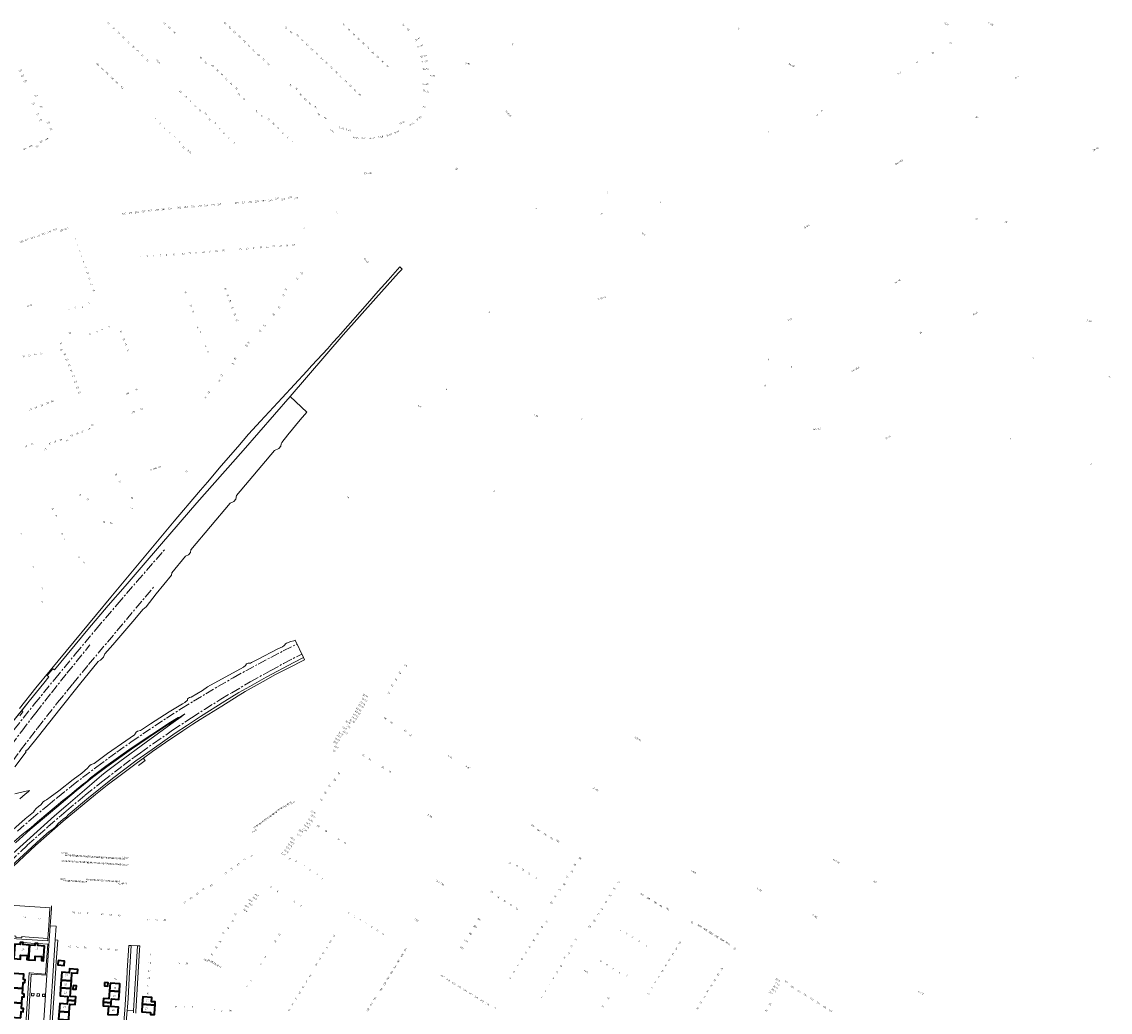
# Model space of a CAD drawing. Extents: x 150256 to 156914, y 461459 to 469481.
# Tile 447 of 656: x 155753 to 156642, y 464521 to 465331. Entities that reach past the tile are written whole.
import ezdxf
from ezdxf.enums import TextEntityAlignment as Align

# ---------------------------------------------------------------- set-up
doc = ezdxf.new("R2010")
doc.units = 0
doc.header["$LTSCALE"] = 0.75
doc.linetypes.add('AM-AS', pattern=[16, 10, -2, 2, -2])
for name, color, linetype, lineweight in [('B-RO-AM-AS_SPOOR-G', 251, 'AM-AS', 18), ('B-RO-GR-BEPLANTING_CULTUUR_VASTE PLANTENVAK-GV', 251, 'CONTINUOUS', 18), ('B-RO-GR-GRAS-GV', 251, 'CONTINUOUS', 13), ('B-RO-GR-GROENVOORZIENING-GV', 251, 'CONTINUOUS', 18), ('B-RO-IE-TERREINAFSCHEIDING_KUNSTMATIG_HEKWERK-G', 251, 'IE-TERREINAFSCHEIDING-KUNSTMATIG', 18), ('B-RO-OG-BEBOUWING-GV', 6, 'CONTINUOUS', 35), ('B-RO-OG-BEBOUWING-T18', 1, 'CONTINUOUS', 18), ('B-RO-OG-TERREIN_CULTUURSCHEIDING-GV', 251, 'CONTINUOUS', 18), ('B-RO-VH-VERHARDING_ASFALT-GV', 251, 'CONTINUOUS', 18), ('B-RO-VH-VERHARDING_BETONSTRAATSTEEN-GV', 251, 'CONTINUOUS', 18), ('B-RO-VH-VERHARDING_HALFVERHARDING-GV', 251, 'CONTINUOUS', 18), ('B-RO-VH-VERHARDING_TEGEL-GV', 251, 'CONTINUOUS', 18)]:
    doc.layers.add(name, color=color, linetype=linetype, lineweight=lineweight)
doc.styles.add('NLCS-ISO-M200-T18', font='NLCS-ISO.ttf', dxfattribs={"height": 360})
doc.linetypes.add('IE-TERREINAFSCHEIDING-KUNSTMATIG', pattern='A,4,[82,NLCS.SHX,S=0.75,R=90,X=0,Y=0],4,-2', length=10)

msp = doc.modelspace()

# ---------------------------------------------------------------- linework, layer by layer
at = {"layer": 'B-RO-AM-AS_SPOOR-G'}
for points in [[(155581.202, 464529.268), (155654.922, 464630.881), (155675.946, 464659.589), (155688.581, 464676.57), (155701.318, 464693.475), (155717.383, 464714.496), (155730.35, 464731.226), (155746.699, 464752.027), (155763.206, 464772.703), (155779.868, 464793.255), (155796.685, 464813.68), (155813.657, 464833.977), (155830.781, 464854.146), (155846.935, 464872.898), (155870.151, 464899.588)], [(155604.978, 464510.519), (155632.635, 464555.947), (155652.415, 464588.606), (155661.779, 464603.765), (155671.905, 464619.81), (155686.365, 464642.092), (155699.02, 464661.02), (155711.914, 464679.786), (155725.043, 464698.387), (155738.407, 464716.821), (155752.003, 464735.084), (155765.829, 464753.173), (155782.247, 464774.055), (155794.65, 464789.419), (155807.601, 464805.133), (155860.683, 464868.403)], [(155599.024, 464515.244), (155603.061, 464521.711), (155613.674, 464539.091), (155647.794, 464595.799), (155662.459, 464619.596), (155672.616, 464635.623), (155682.94, 464651.541), (155693.432, 464667.35), (155701.945, 464679.917), (155712.735, 464695.524), (155721.485, 464707.927), (155737.048, 464729.453), (155752.927, 464750.747), (155764.461, 464765.813), (155777.183, 464782.06), (155789.893, 464797.97), (155808.66, 464821.167)], [(155749.387, 464668.981), (155760.74, 464678.785), (155774.145, 464690.034), (155782.196, 464696.615), (155793.523, 464705.653), (155802.674, 464712.77), (155814.223, 464721.524), (155830.591, 464733.51), (155842.423, 464741.877), (155851.971, 464748.452), (155861.592, 464754.921), (155871.282, 464761.284), (155883.494, 464769.086), (155893.34, 464775.206), (155903.253, 464781.218), (155913.231, 464787.119), (155925.795, 464794.34), (155935.918, 464799.991), (155946.102, 464805.531), (155956.346, 464810.957), (155966.65, 464816.271), (155977.755, 464821.837)], [(155743.261, 464643.878), (155757.465, 464657.391), (155774.426, 464672.644), (155789.465, 464685.571), (155804.737, 464698.357), (155819.246, 464709.896), (155835.783, 464722.681), (155844.472, 464729.156), (155849.952, 464733.11), (155860.689, 464740.727), (155876.221, 464751.492), (155891.633, 464761.692), (155902.126, 464768.406), (155915.498, 464776.717), (155924.52, 464782.141), (155939.694, 464790.967), (155955.973, 464800.112), (155966.832, 464805.926), (155981.695, 464813.733)]]:
    msp.add_lwpolyline(points, dxfattribs=at)
at = {"layer": 'B-RO-GR-BEPLANTING_CULTUUR_VASTE PLANTENVAK-GV'}
for points in [[(155760.865, 464534.505), (155762.86, 464534.361), (155762.987, 464536.357), (155760.992, 464536.501)], [(155765.332, 464534.184), (155767.326, 464534.04), (155767.46, 464536.036), (155765.465, 464536.179)], [(155769.82, 464533.861), (155771.815, 464533.718), (155771.949, 464535.713), (155769.954, 464535.857)]]:
    msp.add_lwpolyline(points, close=True, dxfattribs=at)
at = {"layer": 'B-RO-GR-GRAS-GV'}
for points in [[(155739.914, 464645.601), (155779.578, 464681.371), (155788.862, 464689.459), (155804.271, 464702.521), (155814.254, 464711.156), (155818.085, 464714.369), (155821.21, 464716.867), (155833.012, 464725.796), (155854.517, 464741.789), (155874.831, 464756.348), (155883.313, 464762.277), (155886.214, 464764.933), (155882.066, 464762.182), (155878.832, 464760.037), (155869.581, 464754.144), (155856.12, 464745.208), (155842.663, 464736.029), (155822.416, 464721.461), (155810.854, 464712.703), (155797.452, 464701.826), (155776.382, 464684.202), (155759.965, 464670.245), (155747.825, 464659.478)], [(155751.297, 464695.463), (155755.741, 464699.228), (155758.257, 464701.098), (155759.355, 464702.28), (155755.285, 464701.287), (155747.406, 464699.49)]]:
    msp.add_lwpolyline(points, dxfattribs=at)
at = {"layer": 'B-RO-GR-GROENVOORZIENING-GV'}
for points in [[(155744.62, 464757.213), (155753.187, 464767.824), (155759.14, 464775.199), (155770.93, 464790.001), (155775.064, 464794.989), (155773.701, 464796.171), (155778.223, 464801.727), (155779.606, 464800.691), (155806.811, 464833.708), (155823.521, 464853.425), (155837.447, 464869.157), (155850.644, 464884.462), (155867.049, 464903.674), (155896.003, 464937.215), (155933.778, 464980.171), (155972.167, 465024.09), (155972.17, 465024.094), (156015.681, 465074.497), (156042.29, 465104.684), (156060.868, 465125.242), (156063.723, 465128.318), (156061.906, 465130.113), (156061.812, 465130.206), (156052.292, 465119.396), (156044.255, 465110.271), (156035.391, 465100.207), (156013.388, 465075.224), (156011.441, 465073.014), (156007.204, 465068.271), (156002.948, 465063.545), (155998.673, 465058.836), (155994.38, 465054.144), (155990.068, 465049.469), (155985.738, 465044.811), (155965.591, 465022.998), (155947.982, 465003.934), (155938.196, 464993.338), (155929.41, 464983.03), (155916, 464967.59), (155904.64, 464954.34), (155899.054, 464947.772), (155897.363, 464945.784), (155877.58, 464922.3), (155825.699, 464860.13), (155813.99, 464846.1), (155789.17, 464816.16), (155776.16, 464800.32), (155764.58, 464785.98), (155751.21, 464769.29)], [(155745.952, 464640.049), (155764.125, 464657.118), (155786.895, 464677.206), (155813.136, 464698.863), (155822.864, 464706.551), (155833.334, 464714.59), (155847.447, 464725.105), (155852.304, 464728.621), (155859.76, 464734.018), (155870.436, 464741.435), (155884.684, 464751.07), (155892.678, 464756.385), (155898.74, 464760.271), (155916.458, 464771.165), (155929.835, 464779.574), (155935.486, 464782.983), (155950.076, 464791.311), (155960.221, 464796.935), (155964.64, 464799.275), (155973.268, 464803.482), (155981.19, 464807.754), (155983.934, 464809.126), (155983.305, 464810.42), (155983.112, 464810.817), (155975.187, 464806.823), (155952.619, 464794.759), (155939.258, 464787.164), (155930.427, 464782.163), (155918.998, 464775.155), (155899.11, 464762.753), (155888.271, 464755.707), (155878.236, 464748.933), (155859.398, 464735.591), (155846.182, 464726.36), (155827.14, 464711.948), (155817.285, 464704.139), (155807.377, 464696.246), (155790.967, 464682.219), (155789.447, 464680.59), (155786.71, 464678.826), (155782.641, 464675.175), (155780.602, 464672.46), (155778.302, 464670.685), (155775.347, 464668.717), (155768.152, 464662.471), (155754.269, 464649.491), (155744.575, 464640.661)], [(155751.343, 464763.178), (155753.756, 464766.512), (155753.187, 464767.824), (155744.62, 464757.213)], [(155747.825, 464659.478), (155759.965, 464670.245), (155776.382, 464684.202), (155797.452, 464701.826), (155810.854, 464712.703), (155822.416, 464721.461), (155842.663, 464736.029), (155856.12, 464745.208), (155869.581, 464754.144), (155878.832, 464760.037), (155882.066, 464762.182), (155880.71, 464761.998), (155872.989, 464757.181), (155859.103, 464747.979), (155842.374, 464736.914), (155821.648, 464722.073), (155809.248, 464712.605), (155806.421, 464709.739), (155802.389, 464706.968), (155796.174, 464701.698), (155792.187, 464698.445), (155786.386, 464693.934), (155781.008, 464689.312), (155774.4, 464683.761), (155765.95, 464676.595), (155760.321, 464671.69), (155753.268, 464666.335), (155746.526, 464660.181)]]:
    msp.add_lwpolyline(points, dxfattribs=at)
msp.add_lwpolyline([(155753.155, 464582.749), (155753.074, 464581.706), (155748.014, 464582.034), (155748.104, 464583.089), (155736.493, 464583.871), (155736.366, 464582.145), (155735.475, 464582.254), (155735.227, 464579.071), (155735.61, 464579.051), (155735.753, 464581.819), (155774.224, 464579.219), (155774.365, 464581.321), (155758.957, 464582.359), (155755.711, 464582.577)], close=True, dxfattribs=at)
at = {"layer": 'B-RO-IE-TERREINAFSCHEIDING_KUNSTMATIG_HEKWERK-G'}
msp.add_lwpolyline([(155577.14, 464532.453), (155588.722, 464548.506), (155633.161, 464609.521), (155660.423, 464647.135), (155673.547, 464664.836), (155701.334, 464701.967), (155716.054, 464720.734), (155730.418, 464739.299), (155744.62, 464757.213), (155759.14, 464775.199), (155770.93, 464790.001), (155775.064, 464794.989), (155773.701, 464796.171), (155778.223, 464801.727), (155779.606, 464800.691), (155806.811, 464833.708), (155823.521, 464853.425), (155837.447, 464869.157), (155850.644, 464884.462), (155867.049, 464903.674), (155896.003, 464937.215), (155933.778, 464980.171)], dxfattribs=at)
at = {"layer": 'B-RO-OG-BEBOUWING-GV'}
for points in [[(155759.195, 464575.856), (155753.972, 464576.235), (155754.093, 464577.889), (155751.766, 464578.035), (155751.64, 464576.295), (155747.37, 464576.605), (155746.543, 464564.784), (155751.93, 464564.393), (155752.064, 464567.66), (155757.361, 464567.253), (155757.148, 464564.014), (155758.485, 464563.917)], [(155763.733, 464577.258), (155763.598, 464575.536), (155759.195, 464575.856), (155758.485, 464563.917), (155763.816, 464563.53), (155764.036, 464566.847), (155769.225, 464566.467), (155769.007, 464563.153), (155770.73, 464563.028), (155771.598, 464574.988), (155765.983, 464575.395), (155766.105, 464577.078)], [(155782.576, 464563.184), (155782.325, 464559.621), (155787.715, 464559.243), (155787.965, 464562.805)], [(155741.82, 464541.245), (155753.776, 464540.36), (155754.118, 464545.333), (155755.607, 464545.23), (155755.766, 464547.536), (155754.255, 464547.64), (155754.562, 464552.098), (155742.624, 464552.92)], [(155785.152, 464547.121), (155793.486, 464546.558), (155793.924, 464553.099), (155798.422, 464552.796), (155798.639, 464556.008), (155792.002, 464556.456), (155791.781, 464553.188), (155785.59, 464553.606)], [(155784.73, 464540.856), (155793.067, 464540.293), (155793.486, 464546.558), (155785.152, 464547.121)], [(155820.66, 464545.154), (155820.48, 464542.472), (155823.26, 464542.285), (155823.44, 464544.967)], [(155825.084, 464544.713), (155824.668, 464538.417), (155832.792, 464537.88), (155833.208, 464544.176)], [(155752.929, 464528.269), (155753.293, 464533.557), (155754.894, 464533.447), (155755.058, 464535.826), (155753.471, 464535.936), (155753.776, 464540.36), (155741.82, 464541.245), (155740.983, 464529.097)], [(155793.067, 464540.293), (155784.73, 464540.856), (155784.292, 464534.371), (155790.497, 464533.952), (155790.285, 464530.804), (155796.819, 464530.363), (155797.025, 464533.444), (155792.629, 464533.738)], [(155794.899, 464542.703), (155794.732, 464539.952), (155797.469, 464539.785), (155797.637, 464542.537)], [(155819.595, 464529.132), (155825.947, 464528.712), (155826.151, 464531.805), (155832.363, 464531.394), (155832.792, 464537.88), (155824.668, 464538.417), (155824.236, 464531.884), (155819.797, 464532.178)], [(155752.151, 464516.358), (155752.505, 464521.497), (155754.112, 464521.387), (155754.288, 464523.937), (155752.638, 464524.051), (155752.929, 464528.269), (155740.983, 464529.097), (155740.6, 464523.536), (155743.66, 464523.325), (155743.262, 464516.98)], [(155791.744, 464521.028), (155792.186, 464527.637), (155796.617, 464527.341), (155796.819, 464530.363), (155790.285, 464530.804), (155790.072, 464527.656), (155783.964, 464528.068), (155783.526, 464521.583)], [(155831.504, 464518.723), (155831.933, 464525.209), (155825.742, 464525.619), (155825.947, 464528.712), (155819.595, 464529.132), (155819.399, 464526.163), (155823.819, 464525.871), (155823.382, 464519.26)], [(155861.887, 464526.793), (155851.361, 464527.521), (155850.954, 464521.298), (155858.124, 464520.829), (155858.019, 464519.226), (155861.377, 464519.006), (155861.724, 464524.305)], [(155861.887, 464526.793), (155862.057, 464529.391), (155859.033, 464529.589), (155859.263, 464533.112), (155851.758, 464533.6), (155851.361, 464527.521)], [(155791.744, 464521.028), (155783.526, 464521.583), (155783.112, 464515.44), (155791.333, 464514.885)]]:
    msp.add_lwpolyline(points, close=True, dxfattribs=at)
at = {"layer": 'B-RO-OG-TERREIN_CULTUURSCHEIDING-GV'}
msp.add_lwpolyline([(155848.308, 464722.554), (155853.883, 464726.647), (155853.359, 464727.375), (155852.304, 464728.621), (155847.447, 464725.105), (155833.334, 464714.59), (155822.864, 464706.551), (155813.136, 464698.863), (155786.895, 464677.206), (155764.125, 464657.118), (155745.952, 464640.049)], dxfattribs=at)
at = {"layer": 'B-RO-VH-VERHARDING_ASFALT-GV'}
for points in [[(155770.206, 464502.209), (155770.179, 464501.811), (155770.058, 464500), (155767.291, 464458.801), (155772.211, 464458.475), (155774.965, 464500), (155780.357, 464580.041), (155780.382, 464580.427), (155780.383, 464580.442), (155781.133, 464591.399), (155776.2, 464591.707), (155773.483, 464551.141)], [(155842.36, 464575.418), (155840.769, 464548.742), (155839.762, 464532.122), (155839.265, 464525.181), (155839.1, 464522.427), (155844.235, 464521.987), (155847.56, 464575.214)]]:
    msp.add_lwpolyline(points, close=True, dxfattribs=at)
at = {"layer": 'B-RO-VH-VERHARDING_BETONSTRAATSTEEN-GV'}
for points in [[(155773.483, 464551.141), (155760.681, 464552.062), (155757.613, 464503.865), (155769.272, 464503.074)], [(155770.206, 464502.209), (155773.483, 464551.141)], [(155844.143, 464520.472), (155844.211, 464521.566), (155844.235, 464521.987), (155839.1, 464522.427), (155838.911, 464519.284), (155837.992, 464508.172), (155837.731, 464505.227)]]:
    msp.add_lwpolyline(points, dxfattribs=at)
for points in [[(155760.865, 464534.505), (155760.992, 464536.501), (155762.987, 464536.357), (155762.86, 464534.361)], [(155765.332, 464534.184), (155765.465, 464536.179), (155767.46, 464536.036), (155767.326, 464534.04)], [(155769.82, 464533.861), (155769.954, 464535.857), (155771.949, 464535.713), (155771.815, 464533.718)]]:
    msp.add_lwpolyline(points, close=True, dxfattribs=at)
at = {"layer": 'B-RO-VH-VERHARDING_HALFVERHARDING-GV'}
for points in [[(155747.27, 464721.606), (155756.443, 464733.801), (155756.008, 464734.323), (155757.404, 464735.537), (155757.593, 464735.315), (155766.7, 464746.699), (155784.033, 464768.8), (155800.192, 464788.899), (155815.512, 464807.569), (155817.406, 464808.689), (155819.641, 464811.26), (155820.861, 464813.907), (155827.34, 464821.278), (155845.359, 464842.276), (155851.877, 464850.189), (155854.531, 464852.307), (155862.903, 464862.934), (155875.269, 464878.287), (155875.67, 464879.98), (155886.623, 464893.622), (155889.19, 464894.714), (155890.808, 464896.614), (155891.225, 464898.825), (155923.322, 464937.081), (155926.229, 464938.541), (155927.766, 464940.376), (155928.478, 464943.269), (155959.557, 464980.172), (155963.042, 464981.695), (155964.624, 464983.591), (155964.971, 464985.668), (155965.496, 464986.738), (155970.369, 464992.922), (155980.508, 465005.15), (155985.843, 465011.452), (155972.167, 465024.09), (155933.778, 464980.171), (155896.003, 464937.215), (155867.049, 464903.674), (155850.644, 464884.462), (155837.447, 464869.157), (155823.521, 464853.425), (155806.811, 464833.708), (155779.606, 464800.691), (155778.223, 464801.727), (155773.701, 464796.171), (155775.064, 464794.989), (155770.93, 464790.001), (155759.14, 464775.199), (155753.187, 464767.824), (155753.756, 464766.512), (155751.343, 464763.178)], [(155744.575, 464640.661), (155754.269, 464649.491), (155768.152, 464662.471), (155775.347, 464668.717), (155778.302, 464670.685), (155780.602, 464672.46), (155782.641, 464675.175), (155786.71, 464678.826), (155789.447, 464680.59), (155790.967, 464682.219), (155807.377, 464696.246), (155817.285, 464704.139), (155827.14, 464711.948), (155846.182, 464726.36), (155859.398, 464735.591), (155878.236, 464748.933), (155888.271, 464755.707), (155899.11, 464762.753), (155918.998, 464775.155), (155930.427, 464782.163), (155939.258, 464787.164), (155952.619, 464794.759), (155975.187, 464806.823), (155983.112, 464810.817), (155976.244, 464824.945), (155975.251, 464824.482), (155972.655, 464823.982), (155969.277, 464822.633), (155968.406, 464821.979), (155967.767, 464821.363), (155967.375, 464820.701), (155966.058, 464819.706), (155962.293, 464818.061), (155945.473, 464809.143), (155940.722, 464806.723), (155939.907, 464806.401), (155937.801, 464806.387), (155937.082, 464806.049), (155936.581, 464805.627), (155935.78, 464804.307), (155934.113, 464803.004), (155904.695, 464786.929), (155900.672, 464784.011), (155891.367, 464778.499), (155889.984, 464778.253), (155888.454, 464777.06), (155888.25, 464775.989), (155886.074, 464774.024), (155884.42, 464773.057), (155873.451, 464766.592), (155858.224, 464756.761), (155849.885, 464751.347), (155847.649, 464750.821), (155846.388, 464749.759), (155844.944, 464747.798), (155837.921, 464742.83), (155823.075, 464732.473), (155812, 464724.399), (155809.802, 464723.419), (155808.516, 464722.653), (155807.945, 464722.152), (155806.754, 464720.34), (155801.922, 464716.5), (155794.952, 464711.101), (155783.316, 464701.958), (155776.056, 464696.793), (155773.205, 464694.686), (155771.547, 464693.851), (155770.586, 464692.908), (155768.64, 464690.595), (155766.637, 464689.1), (155764.63, 464687.585), (155763.503, 464685.741), (155762.448, 464684.62), (155755.808, 464679.018), (155743.142, 464668.007)], [(155746.526, 464660.181), (155753.268, 464666.335), (155760.321, 464671.69), (155765.95, 464676.595), (155774.4, 464683.761), (155781.008, 464689.312), (155786.386, 464693.934), (155792.187, 464698.445), (155796.174, 464701.698), (155802.389, 464706.968), (155806.421, 464709.739), (155809.248, 464712.605), (155821.648, 464722.073), (155842.374, 464736.914), (155859.103, 464747.979), (155872.989, 464757.181), (155880.71, 464761.998), (155882.066, 464762.182), (155886.214, 464764.933), (155883.313, 464762.277), (155874.831, 464756.348), (155854.517, 464741.789), (155833.012, 464725.796), (155821.21, 464716.867), (155818.085, 464714.369), (155814.254, 464711.156), (155804.271, 464702.521), (155788.862, 464689.459), (155779.578, 464681.371), (155739.914, 464645.601)]]:
    msp.add_lwpolyline(points, dxfattribs=at)
at = {"layer": 'B-RO-VH-VERHARDING_TEGEL-GV'}
for points in [[(155730.493, 464609.362), (155776.069, 464606.335), (155776.001, 464605.711), (155775.066, 464591.761), (155774.365, 464581.321), (155774.224, 464579.219), (155735.753, 464581.819)], [(155769.272, 464503.074), (155757.613, 464503.865), (155760.681, 464552.062), (155773.483, 464551.141), (155776.2, 464591.707), (155777.205, 464605.748), (155777.34, 464607.812)], [(155782.351, 464579.925), (155780.357, 464580.041), (155774.965, 464500), (155772.211, 464458.475), (155772.202, 464458.34)], [(155774.405, 464458.271), (155775.762, 464479.43), (155775.862, 464480.992), (155777, 464500), (155780.902, 464557.076), (155780.937, 464558.685), (155782.351, 464579.925)], [(155751.766, 464578.035), (155754.093, 464577.889), (155763.733, 464577.258), (155766.105, 464577.078), (155774.142, 464576.499), (155772.453, 464552.224), (155759.781, 464553.155), (155759.12, 464553.201), (155755.639, 464502.76), (155768.471, 464501.922), (155768.339, 464500), (155765.524, 464458.918), (155765.362, 464456.548), (155764.657, 464456.595), (155764.453, 464453.51), (155763.964, 464445.927), (155766.394, 464445.719), (155766.542, 464447.784)], [(155838.911, 464519.284), (155839.1, 464522.427), (155839.265, 464525.181), (155839.762, 464532.122), (155840.769, 464548.742), (155842.36, 464575.418), (155840.362, 464575.557), (155839.172, 464555.001), (155839.166, 464555.001), (155839.08, 464553.512), (155837.089, 464522.764), (155835.839, 464506.72)], [(155846.049, 464520.263), (155846.12, 464521.447), (155849.144, 464571.848), (155849.382, 464575.125), (155847.56, 464575.214), (155844.235, 464521.987), (155844.211, 464521.566), (155844.143, 464520.472)]]:
    msp.add_lwpolyline(points, dxfattribs=at)

# ---------------------------------------------------------------- texts
at = {"layer": 'B-RO-OG-BEBOUWING-T18', "style": 'NLCS-ISO-M200-T18'}
for s, rotation, p in [('41', 316.4, (155823.878, 465329.191)), ('39', 316.4, (155827.953, 465325.307)), ('42', 316.4, (155869.781, 465329.178)), ('40', 316.4, (155873.376, 465325.755)), ('54', 316.4, (155919.209, 465329.305)), ('56', 316.4, (155923.028, 465325.671)), ('55', 316.1, (155969.121, 465325.448)), ('14', 316.4, (156016.156, 465327.968)), ('31', 316.4, (156064.719, 465327.876)), ('3', 326.7, (156338.609, 465324.967)), ('15/1', 329.2, (156508.27, 465328.81)), ('17-25', 329.9, (156544.545, 465328.775)), ('37', 316.4, (155832.245, 465321.216)), ('35', 316.4, (155835.839, 465317.791)), ('38', 316.4, (155877.668, 465321.666)), ('58', 316.5, (155926.734, 465322.145)), ('60', 316.5, (155930.801, 465318.277)), ('57', 316.1, (155972.855, 465321.845)), ('59', 316.5, (155978.308, 465319.157)), ('61', 316.5, (155982.124, 465315.531)), ('16', 316.5, (156020.261, 465324.062)), ('18', 316.5, (156024.266, 465320.253)), ('20', 316.5, (156028.178, 465316.533)), ('33', 316.4, (156068.598, 465324.183)), ('20-41', 32.2, (156076.099, 465316.176)), ('33', 316.4, (155840.017, 465313.809)), ('31', 316.4, (155844.08, 465309.937)), ('29', 316.4, (155847.667, 465306.517)), ('62', 316.4, (155934.868, 465314.407)), ('64', 316.5, (155938.688, 465310.772)), ('66', 316.4, (155942.519, 465307.128)), ('63', 316.5, (155986.079, 465311.773)), ('65', 316.5, (155990.027, 465308.021)), ('22', 316.5, (156031.968, 465312.928)), ('24', 316.4, (156035.973, 465309.118)), ('19-40', 23.4, (156078.217, 465310.665)), ('2', 329.4, (156153.914, 465312.115)), ('15', 29.7, (156511.762, 465313.151)), ('27', 316.4, (155851.479, 465302.884)), ('25', 316.4, (155855.565, 465298.99)), ('23/1', 315.4, (155864.32, 465297.79)), ('36', 316.1, (155899.243, 465300.992)), ('68', 316.4, (155946.46, 465303.378)), ('70', 316.5, (155950.292, 465299.732)), ('67', 316.5, (155993.976, 465304.27)), ('69', 316.5, (155998.236, 465300.22)), ('26', 316.5, (156039.874, 465305.408)), ('28', 316.5, (156043.779, 465301.694)), ('30', 316.5, (156047.67, 465297.994)), ('18-39', 17.5, (156081.144, 465302.42)), ('17-38', 11.5, (156082.11, 465298.016)), ('13', 29.8, (156497.119, 465304.937)), ('129', 23.7, (155751.764, 465290.578)), ('102', 316.4, (155814.938, 465295.682)), ('104', 316.4, (155818.923, 465291.887)), ('34', 316.1, (155903.167, 465297.22)), ('32', 316.3, (155908.758, 465294.643)), ('30', 316.3, (155912.694, 465290.877)), ('72', 316.4, (155954.223, 465295.992)), ('71', 316.5, (156001.757, 465296.872)), ('73', 316.4, (156005.818, 465293.008)), ('75', 316.4, (156009.89, 465289.133)), ('32', 316.5, (156051.666, 465294.193)), ('16-37', 5.6, (156082.969, 465291.884)), ('2-84', 356.8, (156117.461, 465296.217)), ('3A-9', 326.8, (156381.395, 465295.127)), ('5', 326.8, (156383.768, 465294.155)), ('11', 29.8, (156484.373, 465297.355)), ('127', 24.1, (155753.749, 465286.281)), ('125', 24.1, (155755.755, 465281.789)), ('106', 316.4, (155822.611, 465288.374)), ('108', 316.4, (155826.681, 465284.498)), ('110', 316.4, (155830.505, 465280.855)), ('28', 316.3, (155916.389, 465287.342)), ('26', 316.3, (155920.205, 465283.691)), ('24', 316.3, (155924.255, 465279.815)), ('77', 316.4, (156013.596, 465285.607)), ('79', 316.4, (156017.667, 465281.732)), ('15-36', 359.5, (156088.275, 465286.239)), ('1-7', 29.8, (156469.879, 465288.422)), ('6-8', 29.7, (156566.083, 465285.134)), ('112', 316.4, (155834.699, 465276.861)), ('23', 316.3, (155882.556, 465273.313)), ('22', 316.3, (155928.305, 465275.939)), ('20', 316.1, (155930.47, 465271.313)), ('74', 316.8, (155972.534, 465278.578)), ('76', 316.5, (155977.321, 465275.674)), ('78', 316.6, (155980.58, 465270.938)), ('81', 316.4, (156021.482, 465278.102)), ('83', 316.4, (156025.433, 465274.341)), ('14-35', 353.7, (156082.804, 465279.653)), ('13-34', 344.6, (156083.041, 465273.824)), ('121', 24, (155762.253, 465263.565)), ('123', 23.9, (155764.664, 465270.049)), ('21', 316.5, (155887.004, 465269.072)), ('19', 316.5, (155890.729, 465265.542)), ('18', 316.1, (155934.572, 465267.367)), ('80', 316.3, (155984.643, 465267.076)), ('82', 316.3, (155988.219, 465263.655)), ('85', 316.4, (156029.182, 465270.774)), ('117', 23.8, (155766.082, 465254.927)), ('119', 23.8, (155768.759, 465260.824)), ('17', 316.4, (155894.785, 465261.695)), ('15', 316.4, (155898.486, 465258.165)), ('13', 316.2, (155903.253, 465255.271)), ('16', 316.1, (155945.034, 465257.427)), ('14', 316.1, (155949.116, 465253.501)), ('84', 316.4, (155993.108, 465260.634)), ('86', 316.3, (155995.605, 465254.699)), ('33', 342.2, (156081.612, 465260.724)), ('71-85B', 316, (156150.452, 465255.442)), ('6', 326.1, (156402.96, 465254.04)), ('8', 325.6, (156406.4, 465257.546)), ('115', 24.3, (155768.302, 465250.016)), ('113', 23.9, (155774.574, 465247.847)), ('1', 316.4, (155861.822, 465251.035)), ('3', 316.4, (155865.822, 465247.227)), ('11', 316.4, (155906.486, 465250.549)), ('9', 316.2, (155911.128, 465247.774)), ('12', 316.5, (155954.589, 465250.849)), ('10', 316.5, (155958.531, 465247.101)), ('88', 315.6, (156000.781, 465251.696)), ('10-51', 28.6, (156063.51, 465248.011)), ('11-52', 35.2, (156071.589, 465246.97)), ('12-53', 40.8, (156077.356, 465251.49)), ('12L', 29.7, (156533.356, 465252.67)), ('111', 23.9, (155776.83, 465242.755)), ('5', 316.4, (155869.826, 465243.416)), ('7', 316.4, (155873.615, 465239.809)), ('9', 316.4, (155877.723, 465235.898)), ('7', 316.3, (155914.488, 465242.916)), ('5', 316.1, (155918.217, 465239.408)), ('3', 316.1, (155922.024, 465235.748)), ('8', 316.5, (155962.237, 465243.578)), ('6', 316.5, (155966.305, 465239.71)), ('4', 316.5, (155970.247, 465235.962)), ('1-42', 332.4, (156006.629, 465241.331)), ('2-43', 343, (156014.117, 465243.561)), ('3-44', 347.2, (156019.953, 465241.983)), ('4-45', 352.6, (156025.962, 465235.705)), ('6-47', 5.3, (156039.303, 465235.483)), ('7-48', 10.6, (156046.069, 465236.383)), ('8-49', 17.2, (156053.165, 465238.098)), ('9-50', 22.8, (156059.35, 465240.33)), ('1', 331.3, (156363.032, 465240.776)), ('101', 24.1, (155755.531, 465226.543)), ('103', 24.1, (155760.343, 465228.71)), ('105', 24, (155765.558, 465228.584)), ('107', 24, (155768.822, 465232.513)), ('109', 24, (155773.3, 465234.504)), ('11', 316.4, (155881.633, 465232.177)), ('13', 316.5, (155884.986, 465227.794)), ('1', 315.9, (155926.526, 465231.444)), ('2', 316.5, (155974.024, 465232.371)), ('5-46', 359.4, (156032.586, 465235.233)), ('38-40', 29.7, (156630.141, 465226.378)), ('13-15', 316.4, (155889.771, 465224.429)), ('65', 44.5, (156108.137, 465210.336)), ('12A-12G', 29.7, (156469.56, 465215.706)), ('301-401', 3.7, (156035.795, 465206.577)), ('279', 5, (155928.621, 465182.406)), ('281', 4.6, (155934.157, 465182.851)), ('283', 4.6, (155939.53, 465183.281)), ('285', 4.5, (155944.903, 465183.688)), ('287', 4.5, (155950.523, 465184.128)), ('289', 5, (155956.096, 465184.557)), ('291', 4.5, (155961.372, 465186.149)), ('293', 4.6, (155966.635, 465185.405)), ('295', 4.4, (155972.126, 465187.021)), ('297', 3.6, (155977.292, 465186.242)), ('1', 331.2, (156231.426, 465190.961)), ('6', 331.2, (156274.831, 465182.948)), ('249', 7, (155836.498, 465173.6)), ('251', 6.5, (155841.774, 465174.195)), ('253', 6.5, (155846.943, 465174.787)), ('255', 6.5, (155852.545, 465175.458)), ('257', 6.5, (155857.698, 465176.043)), ('259', 6.7, (155863.51, 465176.707)), ('261', 6.7, (155868.623, 465177.305)), ('263', 6.3, (155873.864, 465177.902)), ('265', 4.5, (155881.639, 465178.658)), ('267', 4.5, (155887.266, 465179.106)), ('269', 4.5, (155892.896, 465179.553)), ('271', 4.5, (155898.461, 465179.995)), ('273', 4.5, (155903.559, 465180.4)), ('275', 4.5, (155909.407, 465180.865)), ('277', 4.5, (155914.402, 465181.262)), ('1', 29, (156010.288, 465174.55)), ('4', 44.1, (156173.374, 465177.96)), ('2', 330.5, (156226.669, 465173.603)), ('23', 14.8, (156533.064, 465169.397)), ('30', 43.3, (156557.108, 465166.809)), ('231', 18.8, (155766.602, 465155.637)), ('233', 18.4, (155770.829, 465157.21)), ('235', 18.4, (155775.441, 465158.744)), ('237', 19.8, (155780.002, 465160.471)), ('239-247', 19.5, (155787.638, 465160.63)), ('2', 5.1, (155983.657, 465161.948)), ('2-4', 331.3, (156261.178, 465156.907)), ('8-8A', 29.8, (156394.34, 465163.221)), ('225', 19.7, (155752.846, 465150.82)), ('227', 19.7, (155757.232, 465152.389)), ('229', 18.8, (155761.862, 465154.026)), ('1', 19.5, (155796.723, 465153.168)), ('3', 19.5, (155798.562, 465148.018)), ('37', 4.5, (155958.741, 465146.762)), ('39', 4.5, (155964.343, 465147.208)), ('41', 4.5, (155969.716, 465147.635)), ('43', 4.5, (155975.098, 465148.064)), ('5', 19.5, (155800.207, 465143.383)), ('7', 19.9, (155801.827, 465138.793)), ('1', 4.5, (155850.016, 465138.172)), ('3', 4.5, (155855.591, 465138.609)), ('5', 4.5, (155860.965, 465139.031)), ('7', 4.5, (155866.329, 465139.452)), ('9', 4.5, (155871.227, 465139.836)), ('11', 4.5, (155877.203, 465140.305)), ('13', 4.5, (155884.973, 465140.899)), ('15', 4.5, (155890.331, 465141.323)), ('17', 4.5, (155895.237, 465141.711)), ('19', 4.5, (155901.306, 465142.19)), ('21', 4.5, (155906.68, 465142.615)), ('23', 4.5, (155912.042, 465143.039)), ('25', 4.5, (155917.604, 465143.478)), ('27', 4.5, (155931.613, 465144.603)), ('29', 4.5, (155937.049, 465145.036)), ('31', 4.5, (155942.65, 465145.481)), ('33', 4.5, (155948.215, 465145.924)), ('35', 4.5, (155953.387, 465146.336)), ('9', 19.9, (155803.421, 465134.4)), ('11', 19.6, (155805.065, 465129.669)), ('51-61', 316, (156034.386, 465135.309)), ('13', 19.6, (155806.646, 465125.229)), ('15', 19.6, (155808.252, 465120.702)), ('47', 320.8, (155977.854, 465120.434)), ('45', 320.8, (155981.652, 465125.09)), ('17', 19.6, (155809.92, 465116.008)), ('16', 20.5, (155919.386, 465111.986)), ('49', 320.8, (155968.555, 465111.469)), ('26-28', 29.7, (156468.476, 465118.247)), ('19', 19.6, (155811.778, 465110.771)), ('14', 20.4, (155886.935, 465109.335)), ('18', 20.4, (155921.338, 465106.751)), ('20', 20.4, (155923.038, 465102.193)), ('51', 320.8, (155966.763, 465106.833)), ('1, 1A-G', 15.7, (156226.788, 465104.411)), ('11-12', 22.8, (155759.385, 465098.505)), ('7', 19.3, (155791.676, 465094.931)), ('5', 22.3, (155796.908, 465096.804)), ('3', 19.5, (155802.466, 465097.171)), ('1', 19.3, (155807.811, 465100.658)), ('12', 20.6, (155891.02, 465098.384)), ('10', 20.6, (155892.866, 465093.475)), ('22', 20.4, (155925.1, 465096.664)), ('53', 320.7, (155963.353, 465096.969)), ('24', 20.4, (155927.085, 465091.341)), ('26', 20.5, (155928.874, 465086.547)), ('55', 320.7, (155958.682, 465091.254)), ('2', 331.5, (156134.886, 465093.232)), ('7-13', 17.2, (156380.249, 465087.043)), ('28/1', 29.6, (156532.02, 465092.11)), ('2-2P', 344.9, (156625.005, 465085.876)), ('10', 20.4, (155792.14, 465076.09)), ('6', 20.5, (155814.419, 465077.428)), ('4', 20.5, (155818.434, 465078.927)), ('2', 20.8, (155824.241, 465081.099)), ('21', 20.2, (155834.114, 465077.115)), ('8', 20.7, (155896.62, 465080.559)), ('6', 20.6, (155898.98, 465077.073)), ('59', 320.8, (155947.656, 465077.759)), ('57', 320.8, (155951.254, 465082.162)), ('24', 29.7, (156487.366, 465076.357)), ('61', 20.8, (155784.951, 465067.627)), ('8', 20.5, (155808.769, 465075.307)), ('23', 20.9, (155836.4, 465070.898)), ('25', 21, (155837.954, 465066.837)), ('61', 320.7, (155938.412, 465068.427)), ('15', 9.7, (155759.117, 465057.774)), ('14', 9.7, (155764.153, 465058.635)), ('13', 9.7, (155768.841, 465059.436)), ('59', 20.6, (155785.314, 465062.326)), ('57', 20.6, (155788.281, 465058.711)), ('27', 20.6, (155839.959, 465061.578)), ('4', 20.5, (155903.302, 465065.449)), ('2', 20.5, (155905.081, 465060.695)), ('63', 320.7, (155936.529, 465065.757)), ('16', 9.7, (155754.508, 465056.986)), ('55', 20.6, (155789.9, 465054.401)), ('53', 20.6, (155791.655, 465049.736)), ('67', 320.7, (155925.546, 465050.692)), ('65', 320.7, (155927.341, 465055.004)), ('4', 0.6, (156363.066, 465054.463)), ('1', 29.7, (156579.368, 465055.524)), ('51', 20.6, (155793.332, 465045.272)), ('49', 20.6, (155794.99, 465040.846)), ('69', 320.7, (155916.314, 465041.403)), ('7', 11.5, (156381.94, 465048.21)), ('16A-22H', 29.7, (156433.997, 465046.533)), ('3', 29.9, (156641.676, 465040.206)), ('47', 20.6, (155796.763, 465036.128)), ('45', 21.1, (155798.462, 465031.526)), ('71', 320.8, (155914.317, 465036.946)), ('6', 359.8, (156360.28, 465033.204)), ('43', 21.1, (155800.009, 465027.519)), ('41A', 22.2, (155839.569, 465026.679)), ('31', 21, (155846.636, 465029.776)), ('75', 320.8, (155902.976, 465023.058)), ('73', 320.7, (155905.472, 465027.791)), ('6', 331.2, (156100.126, 465030.166)), ('22', 20.6, (155760.063, 465013.631)), ('24', 20.6, (155764.547, 465015.314)), ('26', 20.6, (155769.37, 465017.123)), ('28', 20.6, (155774.088, 465018.893)), ('30', 20.6, (155777.825, 465020.294)), ('33', 20.4, (155850.77, 465014.057)), ('6/1', 330.8, (156077.95, 465016.19)), ('41B', 20.4, (155843.685, 465011.416)), ('1-1B', 331.1, (156172.95, 465008.713)), ('1', 331.1, (156210.429, 465005.779)), ('37', 20.6, (155802.631, 464995.628)), ('39', 20.6, (155807.958, 464997.623)), ('41', 20.6, (155810.597, 465000.945)), ('4A-14C', 3.9, (156402.777, 464997.744)), ('27', 20.6, (155780.22, 464987.232)), ('29', 20.6, (155784.938, 464989)), ('31', 20.3, (155790.084, 464988.194)), ('33', 20.6, (155793.551, 464992.226)), ('35', 20.6, (155798.377, 464994.034)), ('31-33', 29.7, (156460.786, 464990.932)), ('1', 345.5, (156560.825, 464989.521)), ('19', 20.6, (155756.486, 464983.436)), ('21', 20.6, (155761.453, 464985.305)), ('23', 20.8, (155772.035, 464981.197)), ('25', 20.6, (155776.247, 464985.743)), ('3', 345.6, (156626.512, 464969.49)), ('18', 27.9, (155829.956, 464960.324)), ('19-19A', 20.7, (155860.517, 464964.808)), ('20', 20.7, (155865.487, 464966.691)), ('21', 317.8, (155887.443, 464963.198)), ('17', 27.9, (155833.063, 464954.465)), ('11', 27.5, (155800.612, 464943.622)), ('11', 331.2, (156138.975, 464946.949)), ('12', 27.5, (155806.768, 464940.075)), ('16', 357.5, (155843.061, 464941.327)), ('10', 331.1, (156019.516, 464941.585)), ('10', 28.2, (155778.273, 464932.303)), ('9', 28.2, (155781.239, 464926.78)), ('15', 357.5, (155842.705, 464933.061)), ('13', 353.2, (155820.182, 464921.544)), ('14', 353.2, (155826.225, 464920.825)), ('1', 18.9, (155752.552, 464912.008)), ('8', 39.8, (155785.928, 464911.895)), ('7', 39.8, (155787.769, 464907.545)), ('6', 43.8, (155799.624, 464893)), ('2', 20, (155762.377, 464884.838)), ('5', 43.8, (155803.925, 464888.509)), ('3', 23.4, (155769.684, 464867.464)), ('4', 30.1, (155769.696, 464856.499)), ('58', 328.3, (156066.615, 464804.197)), ('54', 328.3, (156058.704, 464792.906)), ('56', 328.3, (156062.092, 464798.389)), ('50', 328.3, (156052.879, 464781.967)), ('52', 328.3, (156055.643, 464787.952)), ('32/16', 328.4, (156031.434, 464773.506)), ('32/17', 328.3, (156033.132, 464776.262)), ('32/18', 328.4, (156033.52, 464779.63)), ('32/12', 328.3, (156025.83, 464763.515)), ('32/13', 328.3, (156027.336, 464765.959)), ('32/14', 328.3, (156028.243, 464768.326)), ('32/15', 328.3, (156029.991, 464771.163)), ('32/9', 328.5, (156019.487, 464757.978)), ('32/10', 328.3, (156023, 464758.926)), ('32/11', 328.3, (156024.473, 464761.314)), ('48', 328.2, (156049.787, 464761.267)), ('46', 328.2, (156054.971, 464758.053)), ('32/4', 328.2, (156012.345, 464746.407)), ('32/5', 328.1, (156013.745, 464748.661)), ('32/7', 328.5, (156016.58, 464753.237)), ('32/6', 328.3, (156017.281, 464749.648)), ('32/8', 328.3, (156020.167, 464754.329)), ('44', 328, (156066.354, 464750.973)), ('42', 328.6, (156070.609, 464747.391)), ('32/2', 328.1, (156009.273, 464741.462)), ('32/1', 328, (156009.851, 464737.745)), ('32/3', 328.1, (156010.725, 464743.799)), ('167/12', 328.6, (156256.233, 464744.416)), ('32', 328.2, (156008.184, 464734.624)), ('34', 328.3, (156032.048, 464731.079)), ('1-71', 328.2, (156102.797, 464729.581)), ('36', 328.3, (156037.42, 464727.758)), ('38', 328.4, (156047.989, 464721.261)), ('3-85', 328.2, (156117.359, 464721.153)), ('28', 328.9, (156008.741, 464710.844)), ('30', 328.9, (156011.994, 464716.249)), ('40', 328.4, (156053.597, 464717.811)), ('26', 328.9, (156004.456, 464705.953)), ('2-172', 328.3, (156221.769, 464703.206)), ('22', 328.9, (155997.608, 464694.577)), ('24', 328.9, (156001.057, 464700.306)), ('17/4', 36.1, (155959.451, 464683.65)), ('17/3', 36.1, (155961.687, 464685.281)), ('17/2', 36.1, (155964.102, 464687.044)), ('17/1', 36.1, (155965.971, 464688.408)), ('15/3', 36.1, (155969.08, 464689.927)), ('15/2', 36.1, (155971.448, 464691.655)), ('15/1', 36.1, (155974.54, 464692.22)), ('13/14', 328.2, (155991.1, 464684.5)), ('17/9', 36.1, (155948.541, 464675.689)), ('17/8', 36.1, (155950.963, 464677.456)), ('17/7', 36.1, (155952.913, 464678.879)), ('17/6', 36.1, (155955.009, 464680.408)), ('17/5', 36.1, (155957.321, 464682.096)), ('13/11', 328.2, (155987.077, 464675.029)), ('13/12', 328.2, (155988.883, 464677.944)), ('13/13', 328.2, (155990.883, 464681.172)), ('2-78', 328.1, (156086.276, 464681.476)), ('17/12', 36.1, (155943.03, 464669.07)), ('17/11', 36.1, (155944.128, 464672.468)), ('17/10', 36.1, (155946.445, 464674.159)), ('13/8', 328.2, (155980.898, 464669.029)), ('13/9', 328.2, (155983.966, 464670.009)), ('13/10', 328.2, (155985.64, 464672.71)), ('20', 327.9, (155995.087, 464673.086)), ('18', 327.9, (156001.447, 464669.099)), ('200', 328.3, (156170.423, 464673.527)), ('198', 328.4, (156175.186, 464669.566)), ('196', 328.4, (156180.606, 464666.229)), ('13/4', 328, (155972.224, 464657.312)), ('13/5', 328, (155973.639, 464659.576)), ('13/6', 328, (155974.22, 464662.8)), ('13/7', 328.2, (155979.69, 464665.69)), ('16', 328.1, (156011.782, 464662.624)), ('14', 328.1, (156017.254, 464659.215)), ('194', 328.4, (156185.685, 464663.102)), ('192', 328.3, (156190.952, 464660.868)), ('42/39', 356.3, (155787.58, 464651.11)), ('42/38', 356.3, (155790.73, 464649.313)), ('42/37', 356.3, (155793.757, 464649.118)), ('42/36', 356.3, (155796.602, 464648.935)), ('42/35', 356.3, (155799.431, 464648.753)), ('19', 35.9, (155940.968, 464648.736)), ('13/1', 328, (155966.67, 464650.26)), ('13/2', 328, (155969.198, 464652.47)), ('13/3', 328, (155970.688, 464654.854)), ('42/4', 356.3, (155787.653, 464644.665)), ('42/5', 356.3, (155790.048, 464644.512)), ('42/6', 356.3, (155793.088, 464644.319)), ('42/7', 356.4, (155796.289, 464644.115)), ('42/8', 356.3, (155799.368, 464643.919)), ('42/34', 356.3, (155802.882, 464648.531)), ('42/9', 356.3, (155802.595, 464643.714)), ('42/10', 356.4, (155805.24, 464643.546)), ('42/33', 356.3, (155805.685, 464648.351)), ('42/32', 356.3, (155808.104, 464648.195)), ('42/11', 356.3, (155808.294, 464643.352)), ('42/12', 356.3, (155811.112, 464643.172)), ('42/31', 356.3, (155811.544, 464647.974)), ('42/30', 356.3, (155814.372, 464647.793)), ('42/13', 356.3, (155814.574, 464642.951)), ('42/29', 356.3, (155817.003, 464647.623)), ('42/14', 356.4, (155817.393, 464642.772)), ('42/28', 356.3, (155820.135, 464647.421)), ('42/15', 356.3, (155820.645, 464642.565)), ('42/27', 356.3, (155823.165, 464647.227)), ('42/16', 356.4, (155823.635, 464642.375)), ('42/26', 356.3, (155826.02, 464647.043)), ('42/17', 356.3, (155826.068, 464642.22)), ('42/25', 356.3, (155828.626, 464646.876)), ('42/18', 356.4, (155828.909, 464642.039)), ('42/24', 356.3, (155831.654, 464646.681)), ('42/19', 356.3, (155831.74, 464641.859)), ('42/20', 356.4, (155834.595, 464641.678)), ('42/23', 356.3, (155834.694, 464646.485)), ('42/22', 356.6, (155837.6, 464647.27)), ('42/21', 356.4, (155837.6, 464641.29)), ('23', 35.9, (155929.769, 464641.918)), ('21', 35.9, (155934.946, 464645.665)), ('11', 328, (155971.747, 464646.327)), ('9', 328, (155976.971, 464644.396)), ('7', 328, (155983.22, 464640.492)), ('19', 328.2, (156151.614, 464642.76)), ('17', 328.2, (156157.377, 464640.529)), ('36', 328.4, (156204.763, 464641.554)), ('38', 328.5, (156209.01, 464646.835)), ('167/12', 328, (156418.307, 464644.313)), ('27', 35.9, (155919.82, 464634.718)), ('25', 35.9, (155924.298, 464637.959)), ('5', 328, (155988.555, 464637.157)), ('3', 328, (155994.066, 464633.712)), ('15', 328.2, (156162.442, 464637.394)), ('13', 328.2, (156167.674, 464634.156)), ('32', 328.4, (156198.633, 464631.581)), ('34', 328.5, (156202.555, 464636.298)), ('1-165', 328.2, (156301.704, 464635.723)), ('40/11', 356.2, (155786.77, 464629.95)), ('40/10', 356.3, (155789.507, 464628.542)), ('40/9', 356.3, (155792.55, 464628.347)), ('40/8', 356.3, (155795.191, 464628.176)), ('40/7', 356.3, (155798.21, 464627.982)), ('40/6', 356.3, (155801.25, 464627.786)), ('40/5', 356.3, (155804.316, 464627.589)), ('40/4', 356.3, (155807.496, 464629.37)), ('40/3', 356.3, (155810.736, 464629.164)), ('40/2', 356.3, (155813.777, 464628.97)), ('40/1', 356.3, (155816.608, 464628.789)), ('38/7', 356.3, (155819.668, 464628.594)), ('38/6', 356.3, (155822.933, 464628.385)), ('38/5', 356.3, (155825.591, 464628.216)), ('38/4', 356.3, (155828.607, 464628.023)), ('38/3', 356.3, (155831.2, 464627.858)), ('38/2', 356.3, (155833.479, 464625.71)), ('38/1', 356.5, (155836.59, 464626.41)), ('29', 35.8, (155907.753, 464624.673)), ('8', 327.8, (155956.462, 464623.23)), ('1', 328, (155998.216, 464629.784)), ('324-386', 328.2, (156094.718, 464626.814)), ('11', 328.2, (156173.307, 464630.67)), ('30', 328.5, (156196.037, 464625.66)), ('35', 328.2, (156237.091, 464621.991)), ('37', 328.2, (156240.406, 464627.345)), ('2-172', 328.2, (156355.533, 464621.185)), ('169', 328, (156450.005, 464627.748)), ('35', 35.8, (155891.231, 464614.213)), ('33', 35.8, (155896.266, 464617.842)), ('31', 35.8, (155901.352, 464621.507)), ('10/3', 328.2, (155939.684, 464612.494)), ('10/2', 328.2, (155943.147, 464614.166)), ('10/1', 328.2, (155944.716, 464616.697)), ('6', 327.8, (155962.057, 464619.71)), ('20', 328.2, (156137.039, 464619.335)), ('18', 328.2, (156142.287, 464614.991)), ('26', 328.4, (156188.894, 464615.738)), ('28', 328.4, (156192.202, 464621.118)), ('33', 328.2, (156233.56, 464616.284)), ('190', 328.3, (156259.545, 464617.374)), ('188', 328.3, (156264.815, 464614.121)), ('37', 35.8, (155886.084, 464610.504)), ('10/6', 328.2, (155935.63, 464604.29)), ('10/5', 328.2, (155936.626, 464607.563)), ('10/4', 328.2, (155939.918, 464608.961)), ('4', 328.2, (155975.595, 464611.511)), ('2', 328.2, (155981.122, 464608.083)), ('16', 328.2, (156147.402, 464611.826)), ('14', 328.2, (156152.512, 464608.664)), ('12', 328.2, (156157.564, 464605.539)), ('24', 328.4, (156185.719, 464610.571)), ('29', 328.2, (156226.971, 464605.64)), ('31', 328.2, (156230.294, 464611.007)), ('186', 328.3, (156270.708, 464610.484)), ('184', 328.3, (156275.064, 464607.796)), ('182', 328.3, (156280.809, 464605.325)), ('44', 355.9, (155755.421, 464598.783)), ('42', 355.8, (155767.351, 464597.257)), ('55', 356, (155795.533, 464602.606)), ('53', 356, (155800.216, 464602.282)), ('51', 356, (155806.985, 464601.814)), ('49', 356.1, (155818.728, 464601.087)), ('47', 356.1, (155825.703, 464600.612)), ('45', 356.1, (155832.563, 464600.144)), ('43', 356.3, (155856.359, 464596.657)), ('41', 356.3, (155863.013, 464596.654)), ('39', 356.3, (155869.588, 464596.23)), ('14', 328.2, (155925.209, 464595.481)), ('12', 328.2, (155927.393, 464601.193)), ('1', 328.6, (156020.096, 464602.111)), ('3', 328.6, (156024.759, 464599.264)), ('5', 328.6, (156029.422, 464596.418)), ('322', 327.9, (156075.504, 464596.29)), ('385', 328.2, (156126.555, 464596.881)), ('25', 328.2, (156220.811, 464595.687)), ('27', 328.2, (156224.13, 464601.05)), ('1-165', 328.2, (156400.96, 464599.355)), ('16', 328.2, (155921.7, 464589.825)), ('7', 328.6, (156034.086, 464593.571)), ('9', 328.6, (156038.749, 464590.725)), ('11', 328.6, (156043.412, 464587.878)), ('383', 328.2, (156123.267, 464591.05)), ('20', 328.2, (156177.89, 464590.618)), ('22', 328.2, (156181.994, 464595.033)), ('23', 328.2, (156216.759, 464590.967)), ('9', 328.4, (156242.117, 464588.221)), ('25', 58.3, (156300.533, 464594.272)), ('180F', 328.3, (156306.819, 464591.361)), ('180E', 328.3, (156311.414, 464588.524)), ('180D', 328.3, (156316.009, 464585.688)), ('20', 328.2, (155914.955, 464578.958)), ('18', 328.2, (155917.747, 464585.648)), ('10', 328.1, (155959.995, 464578.917)), ('12', 328.1, (155963.418, 464584.414)), ('1M', 58.6, (156005.159, 464578.618)), ('1N', 58.6, (156008.007, 464583.289)), ('13', 328.6, (156048.075, 464585.032)), ('379', 328.2, (156115.886, 464579.152)), ('381', 328.2, (156119.578, 464585.103)), ('16', 328.2, (156171.078, 464579.643)), ('18', 328.2, (156174.317, 464584.861)), ('21', 328.3, (156205.57, 464580.583)), ('7', 328.5, (156247.032, 464585.201)), ('5', 328.4, (156251.941, 464582.184)), ('3', 328.4, (156257.271, 464578.908)), ('23', 58.3, (156290.652, 464577.644)), ('180C', 328.3, (156320.604, 464582.851)), ('180B', 328.3, (156325.199, 464580.014)), ('180A', 328.3, (156329.794, 464577.178)), ('38', 355.9, (155753.987, 464572.223)), ('36', 355.6, (155765.402, 464573.12)), ('40', 356, (155792.105, 464574.689)), ('38', 356, (155798.346, 464574.259)), ('36', 356, (155804.764, 464573.817)), ('34', 356.2, (155817.384, 464572.904)), ('32', 356.2, (155823.842, 464572.471)), ('30', 356.2, (155830.076, 464572.052)), ('22', 328.2, (155911.81, 464573.889)), ('1K', 58.6, (155999.463, 464569.278)), ('1L', 58.6, (156002.311, 464573.948)), ('170', 58.6, (156066.427, 464572.053)), ('377', 328.2, (156112.406, 464573.543)), ('12', 328.2, (156164.963, 464569.791)), ('14', 328.2, (156167.805, 464574.37)), ('17', 328.3, (156199.797, 464569.118)), ('19', 328.2, (156202.034, 464574.865)), ('1', 328.4, (156263.321, 464575.19)), ('21', 58.3, (156287.744, 464572.936)), ('26', 58.3, (156335.504, 464572.932)), ('51', 356.3, (155857.553, 464568.265)), ('49', 356.3, (155857.571, 464561.194)), ('28', 356.2, (155881.434, 464561.206)), ('26', 356.2, (155887.972, 464560.778)), ('26/1', 328.2, (155903.54, 464563.39)), ('26/2', 328.1, (155906.94, 464562.986)), ('24', 328.2, (155908.309, 464568.248)), ('26/3', 328.2, (155909.469, 464561.415)), ('26/4', 328.1, (155911.723, 464560.015)), ('6', 328.3, (155948.546, 464560.572)), ('8', 328.3, (155951.968, 464566.119)), ('1H', 58.6, (155993.767, 464559.938)), ('1J', 58.6, (155996.615, 464564.608)), ('166', 58.6, (156060.754, 464562.757)), ('168', 58.6, (156063.59, 464567.405)), ('10', 328.2, (156161.63, 464564.42)), ('15', 328.2, (156196.313, 464565.617)), ('10', 328.3, (156226.053, 464562.914)), ('8', 328.3, (156231.081, 464559.814)), ('17', 58.3, (156282.07, 464563.748)), ('19', 58.3, (156284.907, 464568.342)), ('27', 356.2, (155789.42, 464550.96)), ('47', 356.3, (155857.158, 464554.88)), ('26/5', 328.1, (155914.182, 464558.488)), ('1G', 58.6, (155988.497, 464550.8)), ('162', 58.6, (156055.081, 464553.461)), ('164', 58.6, (156057.917, 464558.109)), ('6', 328.2, (156155.176, 464554.023)), ('8', 328.2, (156158.449, 464559.296)), ('11', 328.3, (156190.276, 464553.686)), ('13', 328.3, (156193.405, 464558.758)), ('10/1', 328.6, (156213.95, 464554.21)), ('6', 328.3, (156236.196, 464556.661)), ('4', 328.3, (156241.442, 464553.427)), ('2', 328.3, (156247.548, 464550.921)), ('13', 58.3, (156276.395, 464554.559)), ('15', 58.3, (156279.232, 464559.153)), ('22', 58.3, (156321.913, 464551.734)), ('24', 58.3, (156324.82, 464556.443)), ('25', 356.2, (155788.928, 464543.667)), ('34', 356.2, (155829.46, 464548.117)), ('43', 356.3, (155856.362, 464542.696)), ('45', 356.3, (155856.76, 464548.796)), ('2', 328.1, (155937.055, 464542.21)), ('4', 328.1, (155940.367, 464546.774)), ('1F', 58.6, (155985.653, 464546.134)), ('158', 58.6, (156049.408, 464544.166)), ('160', 58.6, (156052.245, 464548.814)), ('407', 328.2, (156096.634, 464550.296)), ('405', 328.2, (156101.315, 464547.39)), ('403', 328.2, (156105.903, 464544.542)), ('401', 328.2, (156110.491, 464541.695)), ('4', 328.2, (156152.093, 464549.055)), ('7', 328.3, (156183.699, 464543.026)), ('9', 328.3, (156187.112, 464548.557)), ('9', 58.3, (156270.72, 464545.37)), ('11', 58.3, (156273.557, 464549.964)), ('18', 58.3, (156316.241, 464542.543)), ('20', 58.3, (156319.077, 464547.138)), ('37/3', 328.3, (156368.76, 464541.374)), ('37/4', 328.3, (156370.364, 464543.97)), ('37/5', 328.3, (156370.44, 464547.43)), ('180', 328.3, (156377.788, 464545.876)), ('178', 328.3, (156382.357, 464541.612)), ('23', 356.2, (155788.489, 464537.159)), ('30', 356.2, (155828.549, 464534.343)), ('32', 356.2, (155828.989, 464540.997)), ('41', 356.3, (155855.949, 464536.382)), ('1D', 58.6, (155979.966, 464536.803)), ('1E', 58.6, (155982.809, 464541.469)), ('156', 58.6, (156046.548, 464539.479)), ('399', 328.2, (156115.079, 464538.847)), ('397', 328.2, (156119.667, 464535.999)), ('395', 328.2, (156124.255, 464533.151)), ('3', 328.3, (156177.702, 464533.306)), ('5', 328.3, (156180.719, 464538.197)), ('5', 58.3, (156264.973, 464536.063)), ('7', 58.3, (156267.883, 464540.775)), ('14', 58.3, (156310.568, 464533.353)), ('16', 58.3, (156313.404, 464537.948)), ('37/1', 328.3, (156364.74, 464537.03)), ('37/2', 328.3, (156367.223, 464538.886)), ('176', 328.3, (156387.917, 464538.176)), ('174', 328.3, (156393.043, 464535.009)), ('2-172', 328.3, (156487.502, 464537.058)), ('21', 356.2, (155787.791, 464525.377)), ('39', 356.3, (155855.565, 464530.522)), ('11', 355.8, (155879.141, 464525.455)), ('9', 355.8, (155886.026, 464525.537)), ('7', 355.8, (155892.446, 464525.067)), ('1B', 58.6, (155974.278, 464527.472)), ('1C', 58.6, (155977.122, 464532.138)), ('152', 58.6, (156038.548, 464527.506)), ('154', 58.6, (156041.398, 464532.174)), ('393', 328.2, (156128.843, 464530.303)), ('391', 328.2, (156133.431, 464527.455)), ('2', 58.2, (156139.583, 464524.578)), ('10', 328.5, (156227.604, 464525.693)), ('12', 328.5, (156232.057, 464532.577)), ('10', 58.3, (156304.895, 464524.163)), ('12', 58.3, (156307.732, 464528.758)), ('35', 328.1, (156364.424, 464527.615)), ('172', 328.3, (156398.332, 464531.741)), ('170', 328.3, (156403.649, 464528.456)), ('168', 328.3, (156408.775, 464525.289)), ('28', 356.2, (155827.756, 464522.658)), ('37', 356.3, (155854.66, 464524.002)), ('5', 355.6, (155910.581, 464523.817)), ('3', 356.1, (155916.317, 464521.85)), ('1H', 355.6, (155923.314, 464522.375)), ('1A', 58.6, (155971.434, 464522.807)), ('150', 58.6, (156035.698, 464522.839)), ('33', 328.1, (156361.162, 464522.383)), ('166', 328.3, (156413.757, 464522.21))]:
    msp.add_text(s, height=1.35, rotation=rotation, dxfattribs=at).set_placement(p, align=Align.MIDDLE)

doc.saveas('drawing.dxf')
